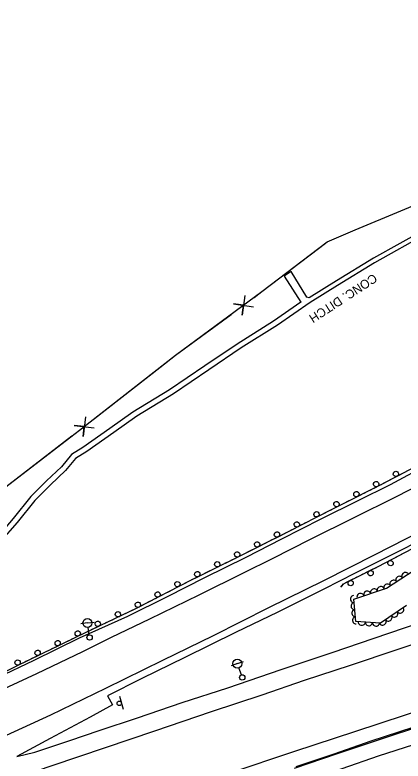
# Model space of a CAD drawing. Extents: x 1722896 to 1754269, y 648279 to 666297.
# Drawn here: x 1724113.3 to 1724331.3, y 664468.7 to 664887.9 of the extents above; entities that cross this region are included whole.
import ezdxf

# ---------------------------------------------------------------- set-up
doc = ezdxf.new("R2010")
doc.units = 0
for name, color, linetype in [('DESIGN - CENTERLINE - Proposed', 7, 'Continuous'), ('DESIGN - CENTERLINE - Proposed Text', 7, 'Continuous'), ('DESIGN - PUBLIC HEARING - Shapes', 7, 'Continuous'), ('DESIGN - SCRATCH - User 1', 7, 'Continuous'), ('SURVEY - CENTERLINE - Preliminary Text', 7, 'Continuous'), ('SURVEY - CONTOURS - Intermediate with optional Text', 7, 'Continuous'), ('SURVEY - DTM - Breaklines', 7, 'Continuous'), ('SURVEY - VEGETATION - Features with Text', 7, 'Continuous')]:
    doc.layers.add(name, color=color, linetype=linetype)

msp = doc.modelspace()

# ---------------------------------------------------------------- linework, layer by layer
at = {"layer": 'DESIGN - CENTERLINE - Proposed'}
for points in [[(1724692.25, 664914.47), (1724670.7, 664907.08), (1724649.66, 664900.24), (1724629.29, 664893.47), (1724609.31, 664886.34), (1724589.29, 664879.16), (1724571.82, 664872.97), (1724553.96, 664866.7), (1724537.02, 664860.66), (1724521.02, 664853.77), (1724501.14, 664845.96), (1724478.11, 664836.31), (1724465.27, 664831.33), (1724439.64, 664818.46), (1724413.84, 664805.83), (1724390.81, 664793.95), (1724365.63, 664779.83), (1724344.15, 664767.77), (1724314.72, 664751.2), (1724293.86, 664738.56), (1724278.59, 664728.95)], [(1724692.75, 664911.86), (1724671.2, 664904.47), (1724650.16, 664897.64), (1724629.8, 664890.86), (1724609.82, 664883.74), (1724589.79, 664876.56), (1724572.33, 664870.37), (1724554.47, 664864.09), (1724537.53, 664858.05), (1724521.52, 664851.16), (1724501.65, 664843.36), (1724478.61, 664833.7), (1724465.78, 664828.72), (1724440.14, 664815.86), (1724414.34, 664803.22), (1724391.32, 664791.34), (1724366.13, 664777.23), (1724344.65, 664765.17), (1724315.23, 664748.6), (1724294.37, 664735.96), (1724279.1, 664726.35)], [(1724278.59, 664728.95), (1724277.19, 664729.28), (1724268.38, 664743.73), (1724264.41, 664741.1), (1724273.91, 664726.52), (1724274.05, 664726.59)], [(1724273.84, 664726.47), (1724258.5, 664715.78), (1724238.15, 664703.01), (1724220, 664690.73), (1724200.11, 664677.24), (1724179.59, 664664.67), (1724166.59, 664655.54), (1724151.47, 664644.92), (1724145.12, 664640.88), (1724139.39, 664634.1), (1724130.94, 664626.12), (1724122.18, 664617.34), (1724112.23, 664604.95), (1724102.71, 664594.02), (1724093.88, 664584.43), (1724081.77, 664570.4), (1724071.88, 664559.67), (1724058.71, 664545.5), (1724047.93, 664534.31), (1724040.41, 664527.26)], [(1724279.1, 664726.35), (1724260.75, 664713.56), (1724240.4, 664700.79), (1724222.25, 664688.52), (1724202.37, 664675.03), (1724181.84, 664662.46), (1724168.84, 664653.33), (1724153.72, 664642.7), (1724147.37, 664638.67), (1724141.65, 664631.89), (1724133.19, 664623.9), (1724124.43, 664615.13), (1724114.48, 664602.73), (1724104.96, 664591.81), (1724096.13, 664582.22), (1724084.02, 664568.19), (1724074.14, 664557.46), (1724060.96, 664543.28), (1724050.18, 664532.09), (1724042.67, 664525.05)], [(1724278.51, 664728.91), (1724278.59, 664728.95)]]:
    msp.add_lwpolyline(points, dxfattribs=at)
at = {"layer": 'DESIGN - CENTERLINE - Proposed Text'}
for points in [[(1724105.66, 664620.89), (1724149.56, 664654.64), (1724203.45, 664696.69), (1724251.99, 664732.46), (1724288.71, 664760.49), (1724304.32, 664767.21), (1724357.88, 664789.47), (1724411.6, 664811.84), (1724467.44, 664836.04), (1724528.61, 664861.58), (1724583.75, 664884.71), (1724626.01, 664902.56)], [(1724284.56, 664757.32), (1724288.71, 664760.49), (1724304.32, 664767.21), (1724329.98, 664777.87)], [(1724247.62, 664729.24), (1724251.99, 664732.46), (1724284.56, 664757.32)], [(1724242.49, 664730.31), (1724240.88, 664719.18), (1724241.72, 664724.77), (1724236.13, 664725.62), (1724247.24, 664723.87)], [(1724194.59, 664689.78), (1724203.45, 664696.69), (1724234.66, 664719.69)], [(1724158.02, 664661.24), (1724194.59, 664689.78)], [(1724152.86, 664662.16), (1724151.55, 664650.99), (1724152.24, 664656.6), (1724146.63, 664657.3), (1724157.78, 664655.85)], [(1724105.66, 664620.89), (1724145.3, 664651.36)]]:
    msp.add_lwpolyline(points, dxfattribs=at)
at = {"layer": 'DESIGN - PUBLIC HEARING - Shapes'}
msp.add_line((1724172.05, 664505.13), (1724174.04, 664497.9), dxfattribs=at)
msp.add_circle((1724171.87, 664501.17), 1.25, dxfattribs=at)
at = {"layer": 'DESIGN - SCRATCH - User 1'}
for points in [[(1724296.4, 664566.34), (1724298.1, 664568.55), (1724317.29, 664578.02), (1724336.66, 664588.16), (1724356.61, 664598.16), (1724379.64, 664609.98), (1724401.25, 664620.91), (1724426.58, 664633.72), (1724448.78, 664644.83), (1724473.09, 664656.78), (1724495.05, 664667.57), (1724518.08, 664678.7), (1724540.82, 664689.16), (1724561.68, 664698.33), (1724585.78, 664708.68), (1724608.2, 664717.86), (1724633.13, 664727.24), (1724658.39, 664735.9), (1724681.07, 664743.09), (1724706.6, 664750.28), (1724725.54, 664755.12), (1724745.32, 664759.37), (1724755.86, 664761.63)], [(1724343.5, 664636.8), (1724318.03, 664623.53), (1724292.46, 664610.66), (1724265.28, 664596.77), (1724237.29, 664582.72), (1724211.53, 664570), (1724181.8, 664554.6), (1724152.67, 664540.76), (1724122.57, 664526.16), (1724091.92, 664511.24)], [(1724329.98, 664629.76), (1724325.9, 664627.63)], [(1724322.4, 664625.81), (1724320.31, 664624.72)], [(1724324.48, 664626.89), (1724322.4, 664625.81)], [(1724318.9, 664623.98), (1724318.03, 664623.53), (1724314.79, 664621.9)], [(1724307.74, 664618.35), (1724303.63, 664616.28)], [(1724311.27, 664620.12), (1724309.17, 664619.07)], [(1724313.36, 664621.18), (1724311.27, 664620.12)], [(1724300.1, 664614.5), (1724298, 664613.45)], [(1724302.2, 664615.56), (1724300.1, 664614.5)], [(1724288.95, 664608.86), (1724286.85, 664607.79)], [(1724291.04, 664609.93), (1724288.95, 664608.86)], [(1724296.57, 664612.73), (1724292.47, 664610.66)], [(1724285.43, 664607.06), (1724281.33, 664604.97)], [(1724274.3, 664601.38), (1724270.2, 664599.28)], [(1724277.82, 664603.17), (1724275.72, 664602.1)], [(1724279.91, 664604.24), (1724277.82, 664603.17)], [(1724266.68, 664597.49), (1724265.28, 664596.77), (1724264.59, 664596.42)], [(1724268.78, 664598.56), (1724266.68, 664597.49)], [(1724257.62, 664592.92), (1724255.52, 664591.87)], [(1724263.16, 664595.7), (1724259.05, 664593.64)], [(1724251.99, 664590.1), (1724247.88, 664588.04)], [(1724255.52, 664591.87), (1724253.42, 664590.82)], [(1724240.81, 664584.49), (1724237.29, 664582.72), (1724236.7, 664582.43)], [(1724244.35, 664586.26), (1724242.25, 664585.21)], [(1724246.45, 664587.32), (1724244.35, 664586.26)], [(1724327, 664583.1), (1724329.08, 664584.19)], [(1724329.08, 664584.19), (1724331.16, 664585.28)], [(1724233.16, 664580.68), (1724231.05, 664579.64)], [(1724235.27, 664581.72), (1724233.16, 664580.68)], [(1724318.01, 664578.39), (1724320.09, 664579.48)], [(1724321.51, 664580.22), (1724325.58, 664582.36)], [(1724224.06, 664576.19), (1724221.95, 664575.15)], [(1724229.62, 664578.93), (1724225.49, 664576.9)], [(1724310.35, 664574.59), (1724314.47, 664576.63)], [(1724315.91, 664577.33), (1724317.29, 664578.02), (1724318.01, 664578.39)], [(1724218.41, 664573.4), (1724214.29, 664571.36)], [(1724221.95, 664575.15), (1724219.84, 664574.11)], [(1724299.14, 664569.06), (1724303.26, 664571.1)], [(1724304.7, 664571.8), (1724306.81, 664572.84)], [(1724306.81, 664572.84), (1724308.91, 664573.88)], [(1724207.25, 664567.78), (1724203.16, 664565.67)], [(1724210.75, 664569.6), (1724208.67, 664568.52)], [(1724212.85, 664570.66), (1724211.53, 664570), (1724210.75, 664569.6)], [(1724296.4, 664566.34), (1724297.83, 664568.2)], [(1724199.65, 664563.85), (1724197.57, 664562.77)], [(1724201.74, 664564.93), (1724199.65, 664563.85)], [(1724190.64, 664559.18), (1724188.55, 664558.1)], [(1724196.15, 664562.03), (1724192.06, 664559.91)], [(1724185.05, 664556.28), (1724181.8, 664554.6), (1724180.95, 664554.19)], [(1724188.55, 664558.1), (1724186.47, 664557.02)], [(1724173.81, 664550.8), (1724169.66, 664548.83)], [(1724177.38, 664552.5), (1724175.26, 664551.49)], [(1724179.5, 664553.51), (1724177.38, 664552.5)], [(1724166.09, 664547.14), (1724163.97, 664546.13)], [(1724168.21, 664548.14), (1724166.09, 664547.14)], [(1724154.8, 664541.78), (1724152.68, 664540.77)], [(1724156.92, 664542.78), (1724154.8, 664541.78)], [(1724162.52, 664545.44), (1724158.37, 664543.47)], [(1724151.24, 664540.07), (1724147.1, 664538.06)], [(1724139.99, 664534.61), (1724135.85, 664532.6)], [(1724143.54, 664536.34), (1724141.43, 664535.31)], [(1724145.66, 664537.36), (1724143.54, 664536.34)], [(1724128.74, 664529.16), (1724124.6, 664527.15)], [(1724132.3, 664530.88), (1724130.18, 664529.85)], [(1724134.41, 664531.91), (1724132.3, 664530.88)], [(1724121.05, 664525.42), (1724118.94, 664524.39)], [(1724123.17, 664526.45), (1724122.57, 664526.16), (1724121.05, 664525.42)], [(1724117.5, 664523.69), (1724113.36, 664521.68)], [(1724343.37, 664488.99), (1724317.93, 664480.59), (1724294.34, 664472.7), (1724270.04, 664464.47)], [(1724336.78, 664487.53), (1724313.26, 664479.83), (1724292.43, 664472.59), (1724271.06, 664465.51)]]:
    msp.add_lwpolyline(points, dxfattribs=at)
for centre, start, end in [((1724327.27, 664630.04), 50.7842, 50.7744), ((1724316.19, 664624.29), 49.9905, 49.9806), ((1724305.03, 664618.66), 49.9905, 49.9806), ((1724293.86, 664613.04), 49.9905, 49.9806), ((1724282.72, 664607.36), 50.3219, 50.312), ((1724271.59, 664601.68), 50.3219, 50.312), ((1724260.45, 664596.02), 49.9125, 49.9027), ((1724249.28, 664590.42), 49.9125, 49.9027), ((1724238.11, 664584.81), 49.9125, 49.9027), ((1724226.91, 664579.27), 49.5386, 49.5288), ((1724324.22, 664579.95), 230.9124, 230.9025), ((1724215.7, 664573.74), 49.5386, 49.5288), ((1724313.05, 664574.25), 229.5193, 229.5095), ((1724204.53, 664568.07), 50.6537, 50.6439), ((1724301.84, 664568.72), 229.5193, 229.5095), ((1724193.43, 664562.31), 50.6537, 50.6439), ((1724182.34, 664556.56), 50.6537, 50.6439), ((1724171.11, 664551.18), 48.661, 48.6512), ((1724159.82, 664545.82), 48.661, 48.6512), ((1724148.53, 664540.42), 49.1433, 49.1335), ((1724137.29, 664534.97), 49.1433, 49.1335), ((1724126.04, 664529.51), 49.1433, 49.1335), ((1724114.8, 664524.04), 49.2236, 49.2138)]:
    msp.add_arc(centre, 1.5, start, end, dxfattribs=at)
at = {"layer": 'SURVEY - CENTERLINE - Preliminary Text'}
for points in [[(1724032.38, 664482.21), (1724051.2, 664490.93), (1724069.07, 664499.23), (1724086.99, 664507.6), (1724103.53, 664515.71), (1724124.11, 664525.34), (1724149.52, 664538.05), (1724176.73, 664550.08), (1724198.91, 664561.25), (1724220, 664571.84), (1724243.16, 664583.31), (1724263.11, 664593.55), (1724285.34, 664604.9), (1724306.1, 664615.09), (1724324.18, 664624.09), (1724346.57, 664636.07), (1724371.88, 664649.01), (1724394.36, 664660.74), (1724418.25, 664672.99), (1724443.7, 664686.55), (1724468.1, 664699.57), (1724490.46, 664711.04), (1724498.05, 664714.2)], [(1724745.86, 664671.38), (1724718.22, 664661.78), (1724692.53, 664653.22), (1724666.79, 664644.66), (1724634.56, 664633.89), (1724604.91, 664624.03), (1724575.03, 664614.05), (1724545.84, 664604.26), (1724514.29, 664593.65), (1724482.79, 664583.28), (1724449.94, 664571.96), (1724418.34, 664561.52), (1724386.7, 664551.08), (1724357, 664541), (1724327.79, 664531.28), (1724301.59, 664522.45), (1724275.73, 664513.93), (1724251.87, 664505.77), (1724223.57, 664496.3), (1724191.69, 664485.58)], [(1724841.94, 664667.1), (1724830.3, 664662.84), (1724768.83, 664640.99), (1724690.94, 664614.63), (1724623.85, 664591.87), (1724572.52, 664574.95), (1724531.22, 664561.03), (1724505.92, 664552.71), (1724473.47, 664541.97), (1724438.76, 664530.24), (1724403.72, 664518.55), (1724365.78, 664505.74), (1724332.37, 664494.56), (1724304.03, 664485.14), (1724270.22, 664474.04), (1724233.48, 664461.68), (1724196.48, 664449.32), (1724161.2, 664437.37), (1724121.74, 664424.34), (1724081.4, 664410.81)], [(1724421.94, 664638.85), (1724399.81, 664627.82), (1724370.27, 664612.4), (1724341.35, 664597.79), (1724315.4, 664584.58), (1724286.54, 664570.06), (1724255.69, 664554.76), (1724224.53, 664539.09), (1724196.2, 664525.27), (1724164.08, 664509.58), (1724133.25, 664494.59), (1724101.33, 664479.87), (1724067.03, 664463.88), (1724036.28, 664450.06), (1724003.16, 664435.43), (1723965.5, 664419.57), (1723934.79, 664407.03), (1723907.53, 664396.02), (1723871.22, 664381.62), (1723839.9, 664369.1), (1723807.8, 664356.16)], [(1724349.35, 664628.42), (1724326.99, 664616.95), (1724303.57, 664605.4), (1724279.17, 664593.11), (1724257.75, 664582.41), (1724241.8, 664574.42), (1724216.57, 664561.92), (1724188.85, 664548.35), (1724167.41, 664538.18), (1724151.24, 664530.03), (1724125.32, 664517.73), (1724099.06, 664505.6)], [(1724349.68, 664597.04), (1724329, 664586.62), (1724304.3, 664574.3), (1724286.78, 664565.27), (1724260.94, 664552.42), (1724237.2, 664540.93), (1724208.75, 664526.88), (1724184.64, 664515.05), (1724165.32, 664505.41)], [(1724165.32, 664505.41), (1724168.15, 664500.37), (1724155.48, 664493.38), (1724133.08, 664481.44), (1724114.45, 664471.35), (1724124.52, 664473.65), (1724144.17, 664480.21), (1724160.51, 664485.85), (1724182.19, 664493), (1724207.22, 664501.71), (1724232.94, 664509.84), (1724262.9, 664520.14), (1724291.47, 664529.74), (1724315.06, 664537.81), (1724340.85, 664546.53)], [(1724191.69, 664485.58), (1724164, 664476.22), (1724134.07, 664466.12), (1724101.93, 664455.15), (1724072.52, 664445.3), (1724044.94, 664435.93), (1724016.75, 664426.47), (1723990.04, 664417.4), (1723959.61, 664407.08), (1723932.63, 664398.03), (1723908.19, 664389.84), (1723879.9, 664380.35), (1723853.22, 664371.31), (1723826.99, 664362.56), (1723807.8, 664356.16)], [(1724337.21, 664477.83), (1724317.29, 664471.4), (1724296.88, 664464.44), (1724269.18, 664455.12), (1724242.72, 664446.41), (1724214.03, 664436.92), (1724187.57, 664427.96), (1724160.79, 664418.97), (1724135.34, 664410.67), (1724109.49, 664401.87)]]:
    msp.add_lwpolyline(points, dxfattribs=at)
at = {"layer": 'SURVEY - DTM - Breaklines'}
for p, q in [((1724154.01, 664546.29), (1724150.3, 664545.73)), ((1724154.01, 664546.29), (1724157.72, 664546.85)), ((1724155.02, 664539.62), (1724154.38, 664543.82)), ((1724238.2, 664523.47), (1724234.66, 664522.21)), ((1724238.2, 664523.47), (1724241.73, 664524.73)), ((1724240.46, 664517.11), (1724239.04, 664521.11))]:
    msp.add_line(p, q, dxfattribs=at)
for centre, radius in [((1724154.01, 664546.29), 2.5), ((1724155.24, 664538.14), 1.5), ((1724238.2, 664523.47), 2.5), ((1724240.96, 664515.7), 1.5)]:
    msp.add_circle(centre, radius, dxfattribs=at)
at = {"layer": 'SURVEY - VEGETATION - Features with Text'}
msp.add_lwpolyline([(1724333.19, 664556.16), (1724318.64, 664546.24), (1724304.81, 664547.08), (1724303.58, 664559.76), (1724321.92, 664565.92), (1724349.94, 664584.08)], dxfattribs=at)
for centre, major_axis in [((1724329.16, 664570.61), (1.68, 1.09)), ((1724332.52, 664572.79), (1.68, 1.09)), ((1724318.73, 664564.84), (1.9, 0.64)), ((1724322.45, 664566.26), (1.68, 1.09)), ((1724325.81, 664568.44), (1.68, 1.09)), ((1724307.35, 664561.02), (1.9, 0.64)), ((1724311.14, 664562.3), (1.9, 0.64)), ((1724314.94, 664563.57), (1.9, 0.64)), ((1724303.58, 664559.74), (-0.19, 1.99)), ((1724303.97, 664555.76), (-0.19, 1.99)), ((1724329.73, 664553.8), (-1.65, -1.13)), ((1724304.35, 664551.77), (-0.19, 1.99)), ((1724323.12, 664549.29), (-1.65, -1.13)), ((1724326.42, 664551.55), (-1.65, -1.13)), ((1724304.74, 664547.79), (-0.19, 1.99)), ((1724308.08, 664546.88), (-2, 0.12)), ((1724312.07, 664546.64), (-2, 0.12)), ((1724316.07, 664546.4), (-2, 0.12)), ((1724319.81, 664547.04), (-1.65, -1.13))]:
    msp.add_ellipse(centre, major_axis=major_axis, ratio=0.940188, start_param=0, end_param=3.141593, dxfattribs=at)

# ---------------------------------------------------------------- texts
at = {"layer": 'SURVEY - CONTOURS - Intermediate with optional Text'}
msp.add_text('CONC. DITCH', height=5, rotation=213.21, dxfattribs=at).set_placement((1724314.62, 664742.8))

doc.saveas('drawing.dxf')
